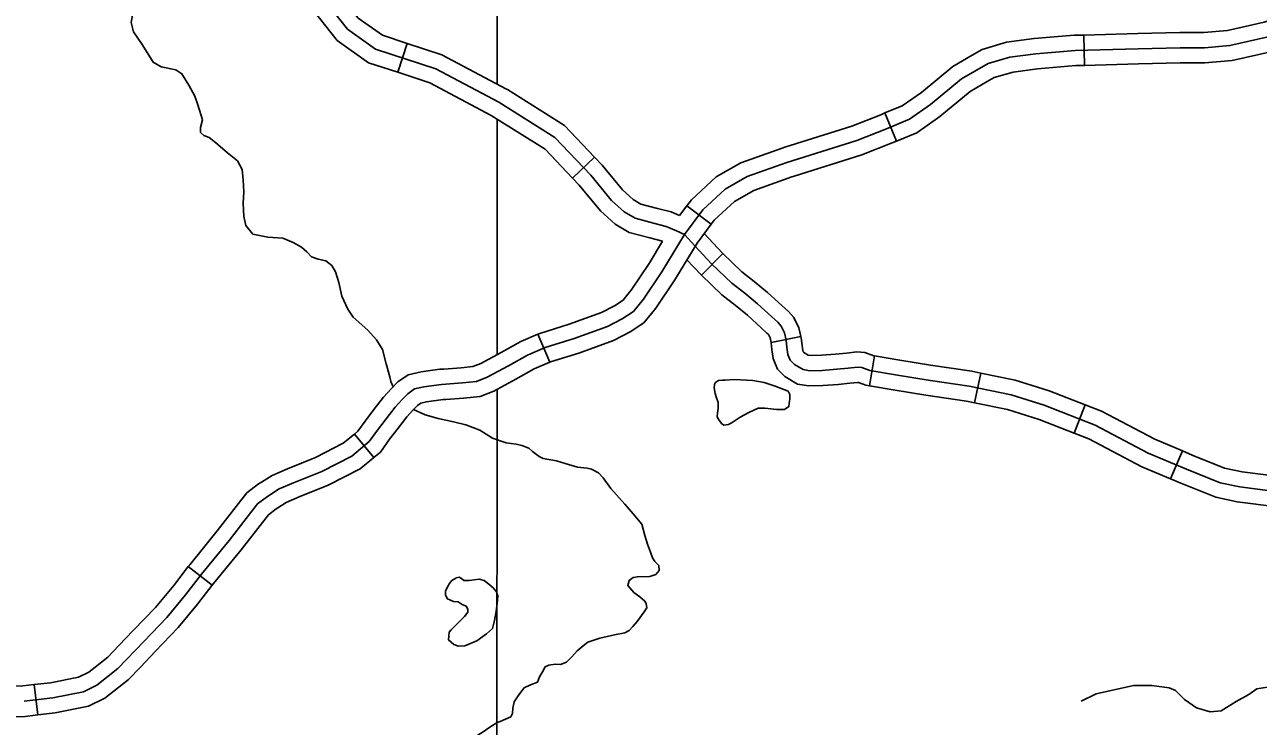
# Model space of a CAD drawing. Extents: x 813775 to 1157140, y 1757555 to 1979907.
# Drawn here: x 939008 to 951173, y 1855145 to 1862069 of the extents above; entities that cross this region are included whole.
import ezdxf

# ---------------------------------------------------------------- set-up
doc = ezdxf.new("R2010")
doc.units = 0
for name, color, linetype in [('Level 31', 7, 'Continuous'), ('Level 32', 7, 'Continuous'), ('Level 35', 7, 'Continuous'), ('Level 45', 7, 'Continuous'), ('Level 5', 7, 'Continuous')]:
    doc.layers.add(name, color=color, linetype=linetype)

msp = doc.modelspace()

# ---------------------------------------------------------------- linework, layer by layer
at = {"layer": 'Level 31'}
for p, q in [((949459, 1861667), (949451, 1861967)), ((942686, 1861599), (942780, 1861884)), ((942780, 1861884), (942780, 1861884)), ((947606, 1860920), (947491, 1861198)), ((946505, 1860859), (946505, 1860859)), ((944627, 1860763), (944409, 1860556)), ((945537, 1860281), (945778, 1860102)), ((944069, 1859014), (944186, 1858739)), ((942452, 1857798), (942260, 1858029)), ((942260, 1858029), (942260, 1858029)), ((940621, 1856722), (940858, 1856538)), ((939137, 1855258), (939102, 1855556)), ((939102, 1855556), (939102, 1855556))]:
    msp.add_line(p, q, dxfattribs=at)
for points in [[(940610, 1863739), (941162, 1863446), (941384, 1863304), (941571, 1863064), (941677, 1862753), (941864, 1862442), (942192, 1862024), (942467, 1861828), (943062, 1861633), (943684, 1861304), (944235, 1860957), (944590, 1860584), (944794, 1860335), (944920, 1860221), (945027, 1860159)], [(942039, 1862462), (942297, 1862133), (942536, 1861964), (942780, 1861884)], [(941803, 1862276), (942088, 1861914), (942399, 1861693), (942686, 1861599)], [(950511, 1861991), (950634, 1861991), (950869, 1862012), (951230, 1862093), (951496, 1862179)], [(949451, 1861967), (949358, 1861964), (948964, 1861933), (948691, 1861895), (948450, 1861825), (948350, 1861767)], [(949451, 1861967), (949984, 1861982), (950399, 1861991), (950511, 1861991)], [(951589, 1861893), (951309, 1861803), (950915, 1861715), (950647, 1861691), (950511, 1861691)], [(942780, 1861884), (943121, 1861771), (943759, 1861434), (943769, 1861428)], [(948350, 1861767), (948162, 1861658), (947850, 1861401), (947660, 1861267), (947491, 1861198)], [(949459, 1861667), (949375, 1861665), (948996, 1861634), (948754, 1861601), (948569, 1861547), (948500, 1861507)], [(950511, 1861691), (950403, 1861691), (949992, 1861682), (949459, 1861667)], [(943609, 1861174), (943609, 1861174), (943004, 1861494), (942686, 1861599)], [(943769, 1861428), (944330, 1861074), (944627, 1860763)], [(948500, 1861507), (948333, 1861411), (948032, 1861162), (947805, 1861002), (947606, 1860920)], [(944409, 1860556), (944139, 1860840), (943609, 1861174)], [(947491, 1861198), (947450, 1861180), (947163, 1861067), (946505, 1860859)], [(946596, 1860573), (947263, 1860784), (947562, 1860902), (947606, 1860920)], [(946505, 1860859), (946477, 1860850), (946071, 1860707), (945827, 1860568), (945582, 1860342), (945537, 1860281)], [(944627, 1860763), (944702, 1860683), (944903, 1860439), (945009, 1860343), (945085, 1860298), (945247, 1860255), (945382, 1860221), (945411, 1860208)], [(944409, 1860556), (944477, 1860484), (944685, 1860231), (944831, 1860099), (944969, 1860019), (945171, 1859965), (945299, 1859933)], [(945778, 1860102), (945806, 1860141), (946006, 1860324), (946197, 1860433), (946572, 1860566), (946596, 1860573)], [(945411, 1860208), (945466, 1860185)], [(945537, 1860281), (945466, 1860185)], [(945027, 1860159), (945209, 1860110), (945333, 1860079), (945435, 1860034), (945513, 1859997)], [(945778, 1860102), (945638, 1859913), (945419, 1859550), (945231, 1859270), (945189, 1859219)], [(945299, 1859933), (945166, 1859711), (944989, 1859449), (944956, 1859408)], [(944956, 1859408), (944911, 1859352), (944825, 1859296), (944695, 1859228), (944378, 1859113), (944088, 1859023), (944069, 1859014)], [(945189, 1859219), (945114, 1859127), (944977, 1859037), (944815, 1858953), (944474, 1858828), (944192, 1858741), (944186, 1858739)], [(943140, 1858670), (943311, 1858683), (943428, 1858695), (943506, 1858726), (943706, 1858834), (943899, 1858942), (944069, 1859014)], [(944186, 1858739), (944031, 1858672), (943851, 1858571), (943634, 1858453), (943499, 1858400), (943336, 1858384), (943162, 1858371)], [(942260, 1858029), (942294, 1858057), (942366, 1858157), (942452, 1858270), (942547, 1858393), (942625, 1858478), (942689, 1858543), (942791, 1858614), (942917, 1858642), (943103, 1858668), (943140, 1858670)], [(943162, 1858371), (943135, 1858369), (942970, 1858346), (942914, 1858334), (942883, 1858312), (942841, 1858270), (942777, 1858200), (942690, 1858087), (942607, 1857978), (942515, 1857851), (942452, 1857798)], [(942260, 1858029), (942150, 1857938), (941876, 1857797), (941601, 1857685), (941447, 1857620), (941344, 1857555)], [(942452, 1857798), (942317, 1857686), (942001, 1857524), (941716, 1857408), (941586, 1857354), (941505, 1857302)], [(941344, 1857555), (941315, 1857537), (941199, 1857448), (940906, 1857074), (940635, 1856740), (940621, 1856722)], [(941505, 1857302), (941487, 1857291), (941412, 1857233), (941141, 1856887), (940870, 1856554), (940858, 1856538)], [(939936, 1855941), (940079, 1856090), (940297, 1856319), (940478, 1856536), (940621, 1856722)], [(940858, 1856538), (940712, 1856349), (940522, 1856120), (940296, 1855883), (940152, 1855733)], [(939102, 1855556), (939263, 1855575), (939539, 1855630), (939639, 1855678), (939827, 1855827), (939936, 1855941)], [(940152, 1855733), (940029, 1855604), (939799, 1855423), (939637, 1855343), (939309, 1855278), (939137, 1855258)], [(939102, 1855556), (938990, 1855543), (938630, 1855527), (938292, 1855497)], [(939137, 1855258), (939014, 1855243), (938734, 1855231)]]:
    msp.add_lwpolyline(points, dxfattribs=at)
at = {"layer": 'Level 32'}
for p, q in [((945891, 1859812), (945683, 1859596)), ((946661, 1858993), (946368, 1858931)), ((947387, 1858800), (947339, 1858504)), ((948436, 1858631), (948375, 1858338)), ((949467, 1858316), (949358, 1858037)), ((950424, 1857862), (950307, 1857586))]:
    msp.add_line(p, q, dxfattribs=at)
for points in [[(952491, 1862317), (952180, 1862219), (951860, 1862139), (951269, 1861948), (950892, 1861863), (950641, 1861841), (950401, 1861841), (949988, 1861832), (949366, 1861815), (948980, 1861783), (948723, 1861748), (948509, 1861686), (948247, 1861535), (947941, 1861281), (947732, 1861135), (947506, 1861041), (947213, 1860926), (946525, 1860708), (946134, 1860570), (945916, 1860446), (945694, 1860241), (945513, 1859997)], [(945513, 1859997), (945292, 1859631), (945110, 1859359), (945012, 1859239), (944901, 1859166), (944755, 1859091), (944426, 1858971), (944140, 1858882), (943965, 1858807), (943779, 1858703), (943570, 1858590), (943463, 1858547), (943324, 1858534), (943119, 1858518), (942944, 1858494), (942853, 1858474), (942786, 1858427), (942733, 1858374), (942662, 1858296), (942571, 1858178), (942487, 1858067), (942404, 1857954), (942233, 1857812), (941938, 1857661), (941658, 1857547), (941516, 1857487), (941401, 1857414), (941305, 1857340), (941024, 1856980), (940753, 1856647), (940595, 1856443), (940409, 1856220), (940187, 1855986), (939928, 1855715), (939719, 1855551), (939588, 1855486), (939286, 1855426), (939002, 1855393)], [(945891, 1859812), (945888, 1859815), (945708, 1860008)], [(945683, 1859596), (945674, 1859605), (945539, 1859749)], [(946661, 1858993), (946643, 1859078), (946593, 1859179), (946541, 1859238), (946473, 1859299), (946333, 1859427), (946201, 1859536), (946079, 1859630), (945891, 1859812)], [(946368, 1858931), (946358, 1858978), (946342, 1859010), (946327, 1859026), (946271, 1859077), (946135, 1859201), (946014, 1859302), (945883, 1859403), (945683, 1859596)], [(947387, 1858800), (947381, 1858801), (947294, 1858835), (947215, 1858839), (947113, 1858828), (947002, 1858817), (946864, 1858807), (946762, 1858805), (946735, 1858809), (946691, 1858835), (946685, 1858842), (946680, 1858854), (946674, 1858902), (946664, 1858979), (946661, 1858993)], [(947339, 1858504), (947302, 1858510), (947230, 1858538), (947224, 1858538), (947144, 1858530), (947029, 1858518), (946878, 1858507), (946741, 1858504), (946630, 1858522), (946505, 1858598), (946431, 1858671), (946388, 1858775), (946376, 1858864), (946368, 1858929), (946368, 1858931)], [(948436, 1858631), (948347, 1858650), (947939, 1858710), (947639, 1858759), (947387, 1858800)], [(949467, 1858316), (949111, 1858455), (948775, 1858561), (948436, 1858631)], [(948375, 1858338), (948294, 1858354), (947893, 1858414), (947591, 1858463), (947339, 1858504)], [(949358, 1858037), (949012, 1858172), (948700, 1858270), (948375, 1858338)], [(950424, 1857862), (950152, 1857978), (949626, 1858254), (949467, 1858316)], [(950307, 1857586), (950023, 1857707), (949501, 1857981), (949358, 1858037)], [(951379, 1857610), (951375, 1857610), (951014, 1857657), (950841, 1857693), (950522, 1857821), (950424, 1857862)], [(951381, 1857310), (951357, 1857310), (950964, 1857361), (950754, 1857405), (950408, 1857544), (950307, 1857586)]]:
    msp.add_lwpolyline(points, dxfattribs=at)
at = {"layer": 'Level 35'}
for points in [[(940017, 1862704), (940035, 1862477), (940083, 1862283), (940075, 1862182), (940059, 1862091), (940081, 1861998), (940166, 1861873), (940275, 1861698), (940354, 1861653), (940500, 1861623)], [(940500, 1861623), (940559, 1861585), (940628, 1861471), (940686, 1861362), (940715, 1861279), (940761, 1861131), (940742, 1861056), (940742, 1861006), (940774, 1860974), (940827, 1860955), (940888, 1860905), (941007, 1860806), (941108, 1860724), (941154, 1860641)], [(941154, 1860641), (941164, 1860539), (941169, 1860419), (941164, 1860308), (941169, 1860175), (941188, 1860087), (941257, 1860002), (941405, 1859973)], [(941405, 1859973), (941554, 1859962), (941655, 1859920), (941737, 1859875), (941790, 1859829), (941836, 1859779), (941902, 1859755), (941976, 1859739), (942037, 1859691), (942072, 1859630), (942106, 1859526)], [(942106, 1859526), (942136, 1859389), (942194, 1859262), (942247, 1859182), (942393, 1859054), (942476, 1858959), (942537, 1858863), (942574, 1858722), (942608, 1858595), (942619, 1858547)], [(942619, 1858547), (942642, 1858496)], [(946003, 1858567), (945915, 1858560), (945885, 1858561), (945849, 1858557), (945821, 1858538), (945810, 1858518), (945807, 1858484), (945817, 1858429), (945830, 1858388), (945846, 1858339)], [(946003, 1858567), (946189, 1858556), (946300, 1858537), (946409, 1858502), (946537, 1858452)], [(946501, 1858270), (946543, 1858300), (946548, 1858334), (946554, 1858373), (946552, 1858419), (946537, 1858452)], [(942842, 1858271), (942956, 1858219), (943084, 1858182), (943235, 1858150), (943357, 1858120), (943495, 1858067), (943620, 1857990)], [(945846, 1858339), (945845, 1858280), (945841, 1858234), (945838, 1858203), (945845, 1858179), (945865, 1858154), (945878, 1858132), (945903, 1858117), (945947, 1858124), (945985, 1858142), (946064, 1858195), (946149, 1858241), (946240, 1858283), (946307, 1858286), (946425, 1858271), (946501, 1858270)], [(943620, 1857990), (943755, 1857942), (943853, 1857929), (943911, 1857916), (943978, 1857889), (944015, 1857857), (944081, 1857809), (944121, 1857788), (944251, 1857764), (944339, 1857740), (944458, 1857703), (944554, 1857692), (944597, 1857682), (944666, 1857647), (944713, 1857597), (944788, 1857493)], [(944788, 1857493), (944925, 1857337), (945008, 1857242), (945093, 1857141), (945122, 1857029), (945151, 1856941), (945178, 1856864), (945199, 1856808), (945223, 1856771), (945260, 1856731), (945263, 1856681), (945231, 1856643), (945172, 1856622)], [(943184, 1856531), (943159, 1856483), (943157, 1856440), (943176, 1856403), (943238, 1856377), (943282, 1856373), (943321, 1856346), (943362, 1856329), (943377, 1856302), (943377, 1856270), (943346, 1856229), (943289, 1856171), (943212, 1856097), (943195, 1856075), (943192, 1856036), (943188, 1855998), (943240, 1855953), (943285, 1855935), (943347, 1855938), (943465, 1855987), (943561, 1856059), (943622, 1856111), (943642, 1856189), (943658, 1856278), (943670, 1856386), (943673, 1856434), (943661, 1856472), (943629, 1856512), (943585, 1856548), (943539, 1856584), (943489, 1856597), (943392, 1856584), (943339, 1856585), (943314, 1856605), (943293, 1856616), (943264, 1856609), (943261, 1856608)], [(943261, 1856608), (943220, 1856583), (943193, 1856551), (943184, 1856531)], [(945172, 1856622), (945050, 1856621), (945008, 1856613), (944968, 1856584), (944954, 1856536), (945016, 1856467), (945074, 1856422), (945124, 1856379), (945138, 1856358), (945143, 1856315), (945116, 1856273)], [(945116, 1856273), (945048, 1856179), (945006, 1856131), (944968, 1856091), (944926, 1856067), (944824, 1856046), (944680, 1856014), (944562, 1855974), (944516, 1855939), (944455, 1855890)], [(944455, 1855890), (944405, 1855829), (944352, 1855778), (944291, 1855755), (944240, 1855757), (944176, 1855747), (944139, 1855731), (944113, 1855683), (944086, 1855632), (944065, 1855579), (943996, 1855553), (943932, 1855523), (943882, 1855457), (943834, 1855385), (943823, 1855324)], [(951556, 1855572), (951326, 1855540), (951157, 1855515), (951080, 1855460), (950954, 1855389), (950806, 1855297), (950697, 1855289), (950563, 1855326), (950446, 1855409), (950357, 1855497), (950294, 1855526), (950123, 1855549), (949943, 1855549), (949574, 1855466), (949425, 1855392)], [(943823, 1855324), (943818, 1855272), (943801, 1855240), (943749, 1855215), (943696, 1855192), (943666, 1855182), (943630, 1855160), (943586, 1855130), (943528, 1855091), (943440, 1855034), (943352, 1855006), (943281, 1854990), (943239, 1854984), (943169, 1854968), (943117, 1854939), (943080, 1854915)]]:
    msp.add_lwpolyline(points, dxfattribs=at)
at = {"layer": 'Level 45'}
for points in [[(948321, 1858502), (947916, 1858562), (947615, 1858611), (947341, 1858656), (947262, 1858687), (947219, 1858689), (947129, 1858679), (947016, 1858668), (946871, 1858657), (946751, 1858654), (946683, 1858666), (946598, 1858717), (946558, 1858757), (946534, 1858814), (946525, 1858883), (946516, 1858954), (946501, 1859028), (946467, 1859094), (946434, 1859132), (946372, 1859188), (946234, 1859314), (946108, 1859419), (945981, 1859517), (945781, 1859710), (945617, 1859885), (945513, 1859997)], [(954257, 1857491), (953577, 1857491), (952081, 1857464), (951366, 1857460), (950989, 1857509), (950798, 1857549), (950465, 1857682), (950087, 1857842), (949563, 1858118), (949062, 1858313), (948737, 1858416), (948321, 1858502)]]:
    msp.add_lwpolyline(points, dxfattribs=at)
at = {"layer": 'Level 5'}
for points in [[(943671, 1865382), (943668, 1861482)], [(943668, 1861137), (943666, 1858812)], [(943666, 1858471), (943663, 1854801)]]:
    msp.add_lwpolyline(points, dxfattribs=at)

doc.saveas('drawing.dxf')
